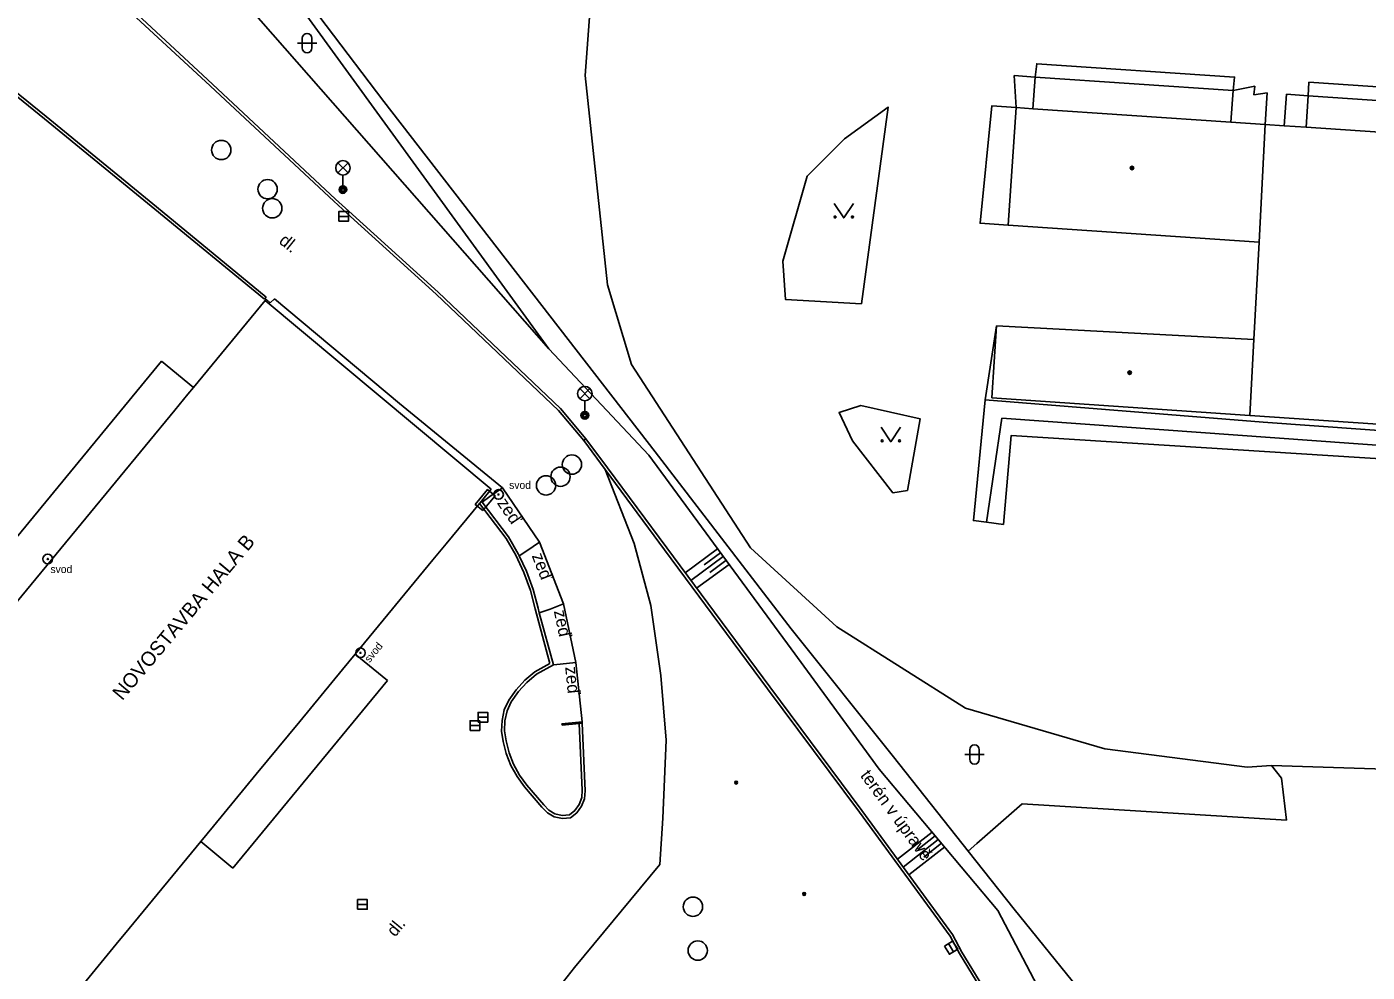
# Model space of a CAD drawing. Extents: x -595546 to -593986, y -1160845 to -1159202.
# Drawn here: x -594966.9 to -594897.5, y -1159437 to -1159388.1 of the extents above; entities that cross this region are included whole.
import ezdxf

# ---------------------------------------------------------------- set-up
doc = ezdxf.new("R2010")
doc.units = 0
for name, color, linetype in [('DOP - kresba z DSPS bez souradnic', 7, 'Continuous'), ('DOP - rozhrani ploch obecne', 7, 'Continuous'), ('Level 20', 7, 'Continuous'), ('Level 24', 7, 'Continuous'), ('Level 25', 7, 'Continuous'), ('Level 27', 7, 'Continuous'), ('Level 33', 7, 'Continuous'), ('Level 36', 7, 'Continuous'), ('Level 39', 7, 'Continuous'), ('TM - budovy zdene_ betonove - VP', 7, 'Continuous'), ('TM - chodniky - VP', 7, 'Continuous'), ('TM - horni hrana svahu', 7, 'Continuous'), ('TM - komunikace - VP', 7, 'Continuous'), ('TM - plot drateny_ kovovy - VP', 7, 'Continuous'), ('TM - plot zdeny_ ohradni zed - VP', 7, 'Continuous'), ('TM - pomocna konstrukcni linie', 7, 'Continuous'), ('TM - popis objektu', 7, 'Continuous'), ('TM - popis povrchu', 7, 'Continuous'), ('TM - poznamka', 7, 'Continuous'), ('TM - pristresek', 7, 'Continuous'), ('TM - rozhrani mezi zpev. plochami mezi sebou - VP', 7, 'Continuous'), ('TM - rozhrani ploch obecne - VP', 7, 'Continuous'), ('TM - srafovani', 7, 'Continuous'), ('TM - vstup do budovy - zdene_ betonove', 7, 'Continuous')]:
    doc.layers.add(name, color=color, linetype=linetype)

msp = doc.modelspace()

# ---------------------------------------------------------------- linework, layer by layer
at = {"layer": 'DOP - kresba z DSPS bez souradnic'}
for points in [[(-594948.4, -1159391.95), (-594954.37, -1159384.06)], [(-594934.33, -1159410.09), (-594948.4, -1159391.95)], [(-594902.41, -1159426.34), (-594901.9, -1159427)], [(-594901.9, -1159427), (-594901.64, -1159429.17)], [(-594917.68, -1159430.38), (-594915.33, -1159428.32)], [(-594915.33, -1159428.32), (-594901.64, -1159429.17)], [(-594918.12, -1159430.77), (-594917.68, -1159430.38)]]:
    msp.add_lwpolyline(points, dxfattribs=at)
at = {"layer": 'DOP - rozhrani ploch obecne'}
for points in [[(-594964.08, -1159377.13), (-594939.84, -1159404.75)], [(-594939.84, -1159404.75), (-594954.67, -1159384.33)], [(-594934.67, -1159410.27), (-594939.84, -1159404.75)]]:
    msp.add_lwpolyline(points, dxfattribs=at)
at = {"layer": 'Level 20'}
for centre, radius in [((-594930.14, -1159427.22), 0.075), ((-594930.14, -1159427.22), 0.0204), ((-594926.62, -1159432.99), 0.075), ((-594926.62, -1159432.99), 0.0204)]:
    msp.add_circle(centre, radius, dxfattribs=at)
at = {"layer": 'Level 24'}
msp.add_lwpolyline([(-594943.268, -1159413.135), (-594942.632, -1159412.364), (-594943.018, -1159412.046), (-594943.654, -1159412.817)], close=True, dxfattribs=at)
at = {"layer": 'Level 25'}
for centre, radius in [((-594942.45, -1159412.3), 0.25), ((-594942.45, -1159412.3), 0.0303), ((-594965.8, -1159415.64), 0.25), ((-594965.8, -1159415.64), 0.0303), ((-594949.6, -1159420.5), 0.25), ((-594949.6, -1159420.5), 0.0303)]:
    msp.add_circle(centre, radius, dxfattribs=at)
at = {"layer": 'Level 27'}
for p, q in [((-594950.73, -1159397.9), (-594950.23, -1159397.9)), ((-594943.51, -1159423.84), (-594943.01, -1159423.84)), ((-594943.92, -1159424.27), (-594943.42, -1159424.27)), ((-594949.75, -1159433.53), (-594949.25, -1159433.53)), ((-594919.14, -1159435.557), (-594918.88, -1159435.983))]:
    msp.add_line(p, q, dxfattribs=at)
for points in [[(-594950.73, -1159398.15), (-594950.23, -1159398.15), (-594950.23, -1159397.65), (-594950.73, -1159397.65)], [(-594943.92, -1159424.52), (-594943.42, -1159424.52), (-594943.42, -1159424.02), (-594943.92, -1159424.02)], [(-594943.51, -1159424.09), (-594943.01, -1159424.09), (-594943.01, -1159423.59), (-594943.51, -1159423.59)], [(-594949.75, -1159433.78), (-594949.25, -1159433.78), (-594949.25, -1159433.28), (-594949.75, -1159433.28)], [(-594919.354, -1159435.687), (-594919.093, -1159436.114), (-594918.666, -1159435.853), (-594918.927, -1159435.426)]]:
    msp.add_lwpolyline(points, close=True, dxfattribs=at)
for centre in [(-594956.81, -1159394.46), (-594954.41, -1159396.49), (-594954.17, -1159397.48), (-594938.65, -1159410.75), (-594939.99, -1159411.83), (-594939.24, -1159411.38), (-594932.38, -1159433.65), (-594932.13, -1159435.92)]:
    msp.add_circle(centre, 0.5, dxfattribs=at)
at = {"layer": 'Level 33'}
for p, q in [((-594950.775, -1159395.65), (-594950.245, -1159395.12)), ((-594950.775, -1159395.12), (-594950.245, -1159395.65)), ((-594950.51, -1159395.76), (-594950.51, -1159396.51)), ((-594938.245, -1159407.34), (-594937.715, -1159406.81)), ((-594938.245, -1159406.81), (-594937.715, -1159407.34)), ((-594937.98, -1159407.45), (-594937.98, -1159408.2))]:
    msp.add_line(p, q, dxfattribs=at)
for centre, radius in [((-594950.51, -1159395.385), 0.375), ((-594950.51, -1159396.51), 0.2), ((-594950.51, -1159396.51), 0.145), ((-594950.51, -1159396.51), 0.0876), ((-594937.98, -1159407.075), 0.375), ((-594937.98, -1159408.2), 0.2), ((-594937.98, -1159408.2), 0.145), ((-594937.98, -1159408.2), 0.0876)]:
    msp.add_circle(centre, radius, dxfattribs=at)
at = {"layer": 'Level 36'}
for p, q in [((-594952.866, -1159388.926), (-594951.866, -1159388.926)), ((-594952.616, -1159388.676), (-594952.616, -1159389.176)), ((-594952.116, -1159388.676), (-594952.116, -1159389.176)), ((-594918.296, -1159425.766), (-594917.296, -1159425.766)), ((-594918.046, -1159425.516), (-594918.046, -1159426.016)), ((-594917.546, -1159425.516), (-594917.546, -1159426.016))]:
    msp.add_line(p, q, dxfattribs=at)
for points in [[(-594925.07, -1159397.23), (-594924.57, -1159397.98), (-594924.07, -1159397.23)], [(-594922.63, -1159408.82), (-594922.13, -1159409.57), (-594921.63, -1159408.82)]]:
    msp.add_lwpolyline(points, dxfattribs=at)
for centre in [(-594925.02, -1159397.93), (-594924.121, -1159397.93), (-594922.58, -1159409.52), (-594921.681, -1159409.52)]:
    msp.add_circle(centre, 0.05, dxfattribs=at)
for centre, start, end in [((-594952.366, -1159388.676), 0, 180), ((-594952.366, -1159389.176), 180, 0), ((-594917.796, -1159425.516), 0, 180), ((-594917.796, -1159426.016), 180, 0)]:
    msp.add_arc(centre, 0.25, start, end, dxfattribs=at)
at = {"layer": 'Level 39'}
for centre, radius in [((-594909.64, -1159395.39), 0.09), ((-594909.64, -1159395.39), 0.0398), ((-594909.76, -1159405.99), 0.09), ((-594909.76, -1159405.99), 0.0398)]:
    msp.add_circle(centre, radius, dxfattribs=at)
at = {"layer": 'TM - budovy zdene_ betonove - VP'}
for points in [[(-594915.64, -1159392.26), (-594915.74, -1159390.61)], [(-594915.74, -1159390.61), (-594914.66, -1159390.69)], [(-594914.66, -1159390.69), (-594904.4, -1159391.38)], [(-594904.4, -1159391.38), (-594903.27, -1159391.15)], [(-594903.27, -1159391.15), (-594903.33, -1159391.6)], [(-594903.33, -1159391.6), (-594902.63, -1159391.5)], [(-594902.63, -1159391.5), (-594902.74, -1159393.14)], [(-594901.75, -1159393.2), (-594901.64, -1159391.57)], [(-594901.64, -1159391.57), (-594900.51, -1159391.65)], [(-594900.51, -1159391.65), (-594882.92, -1159392.84)], [(-594916.06, -1159398.35), (-594915.64, -1159392.26)], [(-594902.74, -1159393.14), (-594903.05, -1159399.23)], [(-594902.74, -1159393.14), (-594901.75, -1159393.2)], [(-594903.05, -1159399.23), (-594916.06, -1159398.35)], [(-594903.32, -1159404.27), (-594903.05, -1159399.23)], [(-594958.25, -1159406.76), (-594954.53, -1159402.25)], [(-594954.53, -1159402.25), (-594942.83, -1159412.02)], [(-594916.65, -1159403.56), (-594916.9, -1159407.3)], [(-594903.32, -1159404.27), (-594916.65, -1159403.56)], [(-594903.54, -1159408.21), (-594903.32, -1159404.27)], [(-594958.54, -1159407.11), (-594958.25, -1159406.76)], [(-594916.9, -1159407.3), (-594903.54, -1159408.21)], [(-594973.06, -1159424.72), (-594959.22, -1159407.93)], [(-594848.99, -1159411.91), (-594903.54, -1159408.21)], [(-594942.83, -1159412.02), (-594943.34, -1159412.64)], [(-594943.44, -1159412.76), (-594945.16, -1159414.85)], [(-594943.34, -1159412.64), (-594943.44, -1159412.76)], [(-594945.85, -1159415.68), (-594949.88, -1159420.57)], [(-594949.88, -1159420.57), (-594950.53, -1159421.36)], [(-594952.75, -1159424.06), (-594955, -1159426.79)], [(-594957.21, -1159429.47), (-594957.87, -1159430.27)], [(-594957.87, -1159430.27), (-594961.59, -1159434.78)], [(-594962.26, -1159435.59), (-594964.75, -1159438.62)]]:
    msp.add_lwpolyline(points, dxfattribs=at)
at = {"layer": 'TM - chodniky - VP'}
for points in [[(-594936.87, -1159378.75), (-594937.33, -1159381.97), (-594937.96, -1159390.61), (-594936.8, -1159401.45), (-594935.56, -1159405.56), (-594929.4, -1159415.06), (-594924.92, -1159419.15), (-594918.27, -1159423.37), (-594911.05, -1159425.48), (-594903.68, -1159426.43), (-594902.41, -1159426.34)], [(-594923.65, -1159402.43), (-594927.59, -1159402.2), (-594927.72, -1159400.21), (-594926.47, -1159395.81), (-594924.53, -1159393.88), (-594922.27, -1159392.24), (-594923.65, -1159402.43)], [(-594921.27, -1159412.09), (-594920.61, -1159408.39), (-594923.68, -1159407.7), (-594924.81, -1159408.06), (-594924.12, -1159409.52), (-594922.02, -1159412.22), (-594921.27, -1159412.09)], [(-594902.41, -1159426.34), (-594896.52, -1159426.52)]]:
    msp.add_lwpolyline(points, dxfattribs=at)
at = {"layer": 'TM - horni hrana svahu'}
for points in [[(-594934.67, -1159410.27), (-594927.3, -1159420.3)], [(-594927.3, -1159420.3), (-594922.73, -1159426.53)], [(-594922.73, -1159426.53), (-594916.58, -1159433.84)], [(-594916.58, -1159433.84), (-594912.69, -1159441.29)]]:
    msp.add_lwpolyline(points, dxfattribs=at)
at = {"layer": 'TM - komunikace - VP'}
for points in [[(-594963.44, -1159385.52), (-594957.63, -1159390.92)], [(-594957.63, -1159390.92), (-594950.99, -1159397.11)], [(-594950.99, -1159397.11), (-594950.31, -1159397.73)], [(-594950.31, -1159397.73), (-594945.68, -1159401.93)], [(-594945.68, -1159401.93), (-594939.34, -1159407.95)], [(-594939.34, -1159407.95), (-594938.04, -1159409.51)], [(-594938.04, -1159409.51), (-594936.93, -1159411)], [(-594936.93, -1159411), (-594933.86, -1159415.16)], [(-594943.44, -1159412.76), (-594942.05, -1159414.58)], [(-594942.05, -1159414.58), (-594941.56, -1159415.44), (-594941.14, -1159416.34), (-594940.8, -1159417.27), (-594940.55, -1159418.23)], [(-594933.86, -1159415.16), (-594928.52, -1159422.36)], [(-594940.55, -1159418.23), (-594939.79, -1159421.05)], [(-594939.79, -1159421.05), (-594940.57, -1159421.49)], [(-594941.92, -1159422.96), (-594941.53, -1159422.42), (-594941.08, -1159421.92), (-594940.57, -1159421.49)], [(-594928.52, -1159422.36), (-594923.75, -1159428.76)], [(-594942.21, -1159425.09), (-594942.29, -1159424.55), (-594942.27, -1159424), (-594942.15, -1159423.46), (-594941.92, -1159422.96)], [(-594937.97, -1159427.64), (-594938.12, -1159424.15)], [(-594941.11, -1159427.44), (-594941.49, -1159426.91), (-594941.81, -1159426.33), (-594942.05, -1159425.72), (-594942.21, -1159425.09)], [(-594941.11, -1159427.44), (-594940.21, -1159428.49)], [(-594937.97, -1159427.64), (-594938, -1159428.06), (-594938.15, -1159428.45), (-594938.4, -1159428.79), (-594938.73, -1159429.05)], [(-594938.73, -1159429.05), (-594939.14, -1159429.08), (-594939.56, -1159429), (-594939.92, -1159428.79), (-594940.21, -1159428.49)], [(-594923.75, -1159428.76), (-594919.06, -1159435.17)], [(-594919.06, -1159435.17), (-594918.58, -1159436.08)], [(-594918.58, -1159436.08), (-594914.93, -1159442.04)]]:
    msp.add_lwpolyline(points, dxfattribs=at)
at = {"layer": 'TM - plot drateny_ kovovy - VP'}
for points in [[(-594934.33, -1159410.09), (-594927.3, -1159419.25)], [(-594927.3, -1159419.25), (-594922, -1159425.88)], [(-594922, -1159425.88), (-594918.12, -1159430.77)], [(-594918.12, -1159430.77), (-594915.74, -1159433.78)], [(-594915.74, -1159433.78), (-594910.62, -1159440.12)]]:
    msp.add_lwpolyline(points, dxfattribs=at)
at = {"layer": 'TM - plot zdeny_ ohradni zed - VP'}
for points in [[(-594954.49, -1159402.19), (-594954.53, -1159402.25)], [(-594954.28, -1159402.37), (-594954.49, -1159402.19)], [(-594954.05, -1159402.17), (-594954.28, -1159402.37)], [(-594947.58, -1159407.58), (-594954.05, -1159402.17)], [(-594942.25, -1159411.95), (-594947.58, -1159407.58)], [(-594942.25, -1159411.95), (-594942.9, -1159412.4)], [(-594940.32, -1159414.77), (-594942.25, -1159411.95)], [(-594940.32, -1159414.77), (-594940.98, -1159415.22)], [(-594939.08, -1159417.96), (-594940.32, -1159414.77)], [(-594939.08, -1159417.96), (-594939.78, -1159418.24)], [(-594938.44, -1159421), (-594939.08, -1159417.96)], [(-594938.44, -1159421), (-594939.25, -1159421.08)], [(-594938.12, -1159424.08), (-594938.44, -1159421)], [(-594938.27, -1159424.16), (-594939.16, -1159424.25)], [(-594938.12, -1159424.15), (-594938.12, -1159424.08)]]:
    msp.add_lwpolyline(points, dxfattribs=at)
at = {"layer": 'TM - pomocna konstrukcni linie'}
for points in [[(-594942.9, -1159412.4), (-594943.3, -1159412.69)], [(-594940.98, -1159415.22), (-594941.38, -1159415.48)], [(-594939.78, -1159418.24), (-594940.34, -1159418.43)], [(-594939.25, -1159421.08), (-594939.61, -1159421.12)], [(-594939.16, -1159424.25), (-594939.17, -1159424.18), (-594938.12, -1159424.08)]]:
    msp.add_lwpolyline(points, dxfattribs=at)
at = {"layer": 'TM - pristresek'}
for points in [[(-594959.91, -1159405.39), (-594974.71, -1159423.36)], [(-594959.91, -1159405.39), (-594958.25, -1159406.76)], [(-594949.88, -1159420.57), (-594948.21, -1159421.94)], [(-594948.21, -1159421.94), (-594956.21, -1159431.65)], [(-594957.87, -1159430.27), (-594956.21, -1159431.65)]]:
    msp.add_lwpolyline(points, dxfattribs=at)
at = {"layer": 'TM - rozhrani mezi zpev. plochami mezi sebou - VP'}
for points in [[(-594935.42, -1159414.84), (-594936.93, -1159411)], [(-594934.56, -1159418.05), (-594935.42, -1159414.84)], [(-594934.04, -1159421.67), (-594934.56, -1159418.05)], [(-594933.76, -1159425.03), (-594934.04, -1159421.67)], [(-594933.94, -1159429.06), (-594933.76, -1159425.03)], [(-594934.1, -1159431.46), (-594933.94, -1159429.06)], [(-594938.51, -1159436.8), (-594934.1, -1159431.46)], [(-594941.55, -1159440.67), (-594938.51, -1159436.8)]]:
    msp.add_lwpolyline(points, dxfattribs=at)
at = {"layer": 'TM - rozhrani ploch obecne - VP'}
for points in [[(-594963.33, -1159385.41), (-594957.52, -1159390.81)], [(-594970.36, -1159389.11), (-594965.88, -1159392.73)], [(-594970.22, -1159389.41), (-594965.97, -1159392.85)], [(-594904.4, -1159391.38), (-594904.32, -1159390.68), (-594914.57, -1159389.99), (-594914.66, -1159390.69)], [(-594914.66, -1159390.69), (-594914.77, -1159392.32)], [(-594957.52, -1159390.81), (-594950.89, -1159397)], [(-594904.51, -1159393.02), (-594904.4, -1159391.38)], [(-594900.51, -1159391.65), (-594900.47, -1159390.95), (-594882.88, -1159392.14)], [(-594900.62, -1159393.28), (-594900.51, -1159391.65)], [(-594965.88, -1159392.73), (-594960.16, -1159397.4)], [(-594915.64, -1159392.26), (-594916.9, -1159392.18), (-594917.51, -1159398.25), (-594916.06, -1159398.35)], [(-594914.77, -1159392.32), (-594915.64, -1159392.26)], [(-594904.51, -1159393.02), (-594914.77, -1159392.32)], [(-594965.97, -1159392.85), (-594960.25, -1159397.52)], [(-594902.74, -1159393.14), (-594904.51, -1159393.02)], [(-594901.75, -1159393.2), (-594900.62, -1159393.28)], [(-594900.62, -1159393.28), (-594851.97, -1159396.58)], [(-594960.25, -1159397.52), (-594954.57, -1159402.19)], [(-594960.16, -1159397.4), (-594954.48, -1159402.08)], [(-594950.89, -1159397), (-594950.21, -1159397.62)], [(-594950.21, -1159397.62), (-594945.58, -1159401.82)], [(-594945.58, -1159401.82), (-594939.24, -1159407.84)], [(-594954.57, -1159402.19), (-594954.48, -1159402.08)], [(-594917.24, -1159407.39), (-594916.65, -1159403.56)], [(-594917.18, -1159413.73), (-594917.85, -1159413.65), (-594917.24, -1159407.39)], [(-594831.68, -1159419.93), (-594830.72, -1159419.94), (-594830.31, -1159413.76), (-594902.85, -1159408.56), (-594917.24, -1159407.39)], [(-594939.24, -1159407.84), (-594937.92, -1159409.42)], [(-594917.18, -1159413.73), (-594916.38, -1159408.35), (-594831.29, -1159414.48), (-594831.68, -1159419.93)], [(-594938.04, -1159409.51), (-594937.92, -1159409.42)], [(-594937.92, -1159409.42), (-594936.81, -1159410.92)], [(-594832.24, -1159419.92), (-594832.59, -1159419.91), (-594832.18, -1159415.2), (-594875.97, -1159411.77), (-594915.9, -1159409.25), (-594916.3, -1159413.85), (-594917.18, -1159413.73)], [(-594936.81, -1159410.92), (-594933.74, -1159415.07)], [(-594943.34, -1159412.64), (-594943.3, -1159412.69)], [(-594943.3, -1159412.69), (-594941.93, -1159414.5)], [(-594941.93, -1159414.5), (-594941.43, -1159415.37), (-594941.38, -1159415.48)], [(-594941.38, -1159415.48), (-594941, -1159416.28), (-594940.66, -1159417.22), (-594940.4, -1159418.19)], [(-594933.74, -1159415.07), (-594928.4, -1159422.27)], [(-594940.4, -1159418.19), (-594940.34, -1159418.43)], [(-594940.34, -1159418.43), (-594939.61, -1159421.12)], [(-594939.61, -1159421.12), (-594940.49, -1159421.61)], [(-594941.79, -1159423.04), (-594941.41, -1159422.51), (-594940.98, -1159422.03), (-594940.49, -1159421.61)], [(-594928.4, -1159422.27), (-594923.63, -1159428.67)], [(-594942.06, -1159425.06), (-594942.14, -1159424.54), (-594942.12, -1159424.02), (-594942, -1159423.51), (-594941.79, -1159423.04)], [(-594938.27, -1159424.16), (-594938.12, -1159424.15)], [(-594938.12, -1159427.62), (-594938.27, -1159424.16)], [(-594940.99, -1159427.35), (-594941.36, -1159426.83), (-594941.67, -1159426.27), (-594941.9, -1159425.68), (-594942.06, -1159425.06)], [(-594940.99, -1159427.35), (-594940.11, -1159428.38)], [(-594938.12, -1159427.62), (-594938.14, -1159428), (-594938.27, -1159428.35), (-594938.49, -1159428.66), (-594938.78, -1159428.89)], [(-594938.78, -1159428.89), (-594939.16, -1159428.92), (-594939.53, -1159428.84), (-594939.85, -1159428.65), (-594940.11, -1159428.38)], [(-594923.63, -1159428.67), (-594918.93, -1159435.09)], [(-594918.93, -1159435.09), (-594918.45, -1159436.01)], [(-594918.45, -1159436.01), (-594914.81, -1159441.96)]]:
    msp.add_lwpolyline(points, dxfattribs=at)
at = {"layer": 'TM - srafovani'}
for points in [[(-594931.11, -1159415.12), (-594932.79, -1159416.36)], [(-594930.81, -1159415.52), (-594932.49, -1159416.76)], [(-594930.96, -1159415.32), (-594931.8, -1159415.94)], [(-594930.67, -1159415.72), (-594931.5, -1159416.34)], [(-594930.51, -1159415.93), (-594932.19, -1159417.16)], [(-594919.99, -1159429.79), (-594921.78, -1159431.19)], [(-594919.67, -1159430.17), (-594921.49, -1159431.6)], [(-594919.83, -1159429.98), (-594920.73, -1159430.69)], [(-594919.34, -1159430.55), (-594921.19, -1159432)], [(-594919.51, -1159430.36), (-594920.42, -1159431.08)]]:
    msp.add_lwpolyline(points, dxfattribs=at)
at = {"layer": 'TM - vstup do budovy - zdene_ betonove'}
for points in [[(-594959.22, -1159407.93), (-594958.54, -1159407.11)], [(-594945.16, -1159414.85), (-594945.85, -1159415.68)], [(-594952.75, -1159424.06), (-594950.53, -1159421.36)], [(-594955, -1159426.79), (-594957.21, -1159429.47)], [(-594961.59, -1159434.78), (-594962.26, -1159435.59)]]:
    msp.add_lwpolyline(points, dxfattribs=at)

# ---------------------------------------------------------------- texts
at = {"layer": 'TM - popis objektu'}
msp.add_text('NOVOSTAVBA HALA B', height=0.75, rotation=50, dxfattribs=at).set_placement((-594961.94, -1159423.01))
at = {"layer": 'TM - popis povrchu'}
for rotation, p in [(321, (-594953.87, -1159399.25)), (50.50997, (-594947.81, -1159435.25))]:
    msp.add_text('dl.', height=0.65, rotation=rotation, dxfattribs=at).set_placement(p)
at = {"layer": 'TM - poznamka'}
for p in [(-594941.9, -1159412.01), (-594965.66, -1159416.37)]:
    msp.add_text('svod', height=0.4, dxfattribs=at).set_placement(p)
for s, height, rotation, p in [('zeď', 0.65, 304.37451, (-594942.55, -1159412.74)), ('zeď', 0.65, 291.38823, (-594940.74, -1159415.47)), ('zeď', 0.65, 281.86681, (-594939.59, -1159418.34)), ('svod', 0.4, 51, (-594949.13, -1159421.04)), ('zeď', 0.65, 275.72319, (-594939, -1159421.24)), ('terén v úpravě', 0.65, 306.27854, (-594923.74, -1159426.86))]:
    msp.add_text(s, height=height, rotation=rotation, dxfattribs=at).set_placement(p)

doc.saveas('drawing.dxf')
